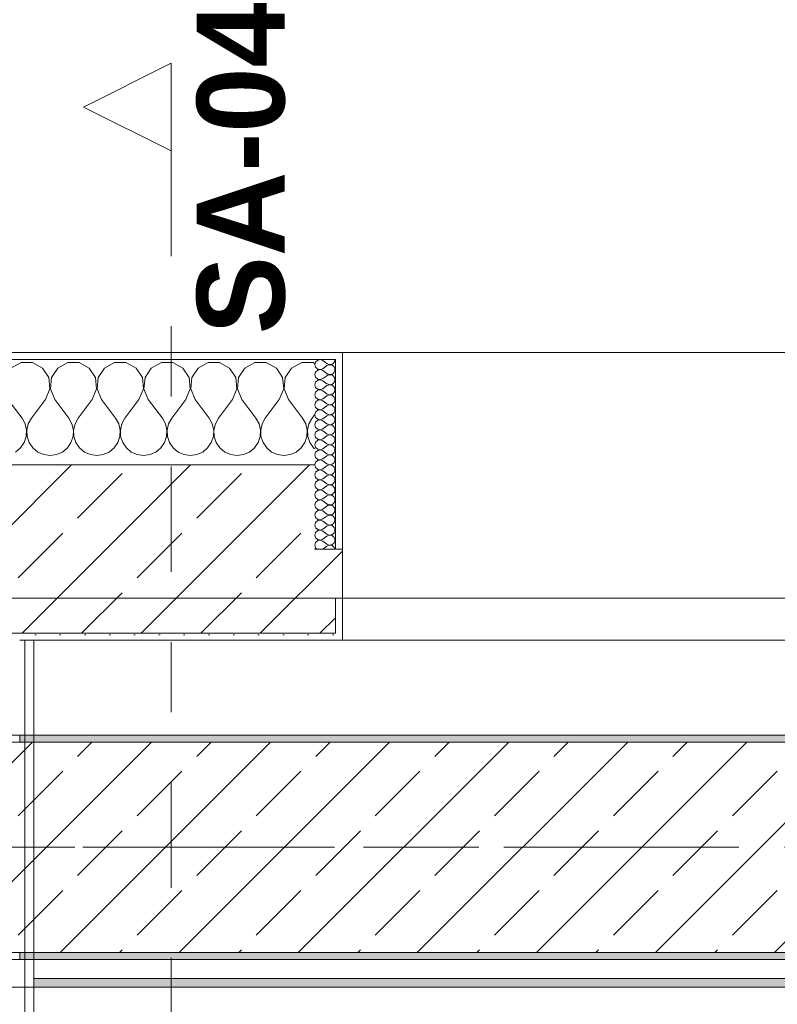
# Model space of a CAD drawing. Header units: metres. Extents: x -3.6 to 84.5, y -11 to 16.8.
# Tile 367 of 389: x 54.7 to 55.8, y 12.9 to 14.3. Entities that reach past the tile are written whole.
import ezdxf

# ---------------------------------------------------------------- set-up
doc = ezdxf.new("R2010")
doc.units = ezdxf.units.M
doc.header["$MEASUREMENT"] = 0
for name, pattern in [('Achse', [0.2, 0.1, -0.05, 0, -0.05]), ('Schnittlinie', [0.3, 0.15, -0.075, 0, -0.075]), ('Strichlinie doppelt', [0.546806, 0.264583, -0.105833, 0.070556, -0.105833]), ('Wipeout_Contour', [1, 0, -1])]:
    doc.linetypes.add(name, pattern=pattern)
for name, color, linetype in [('203 - Marker.Schnitt - Ausbaudetail SA', 7, 'Continuous'), ('451 - Universal.Achsen Raster', 7, 'Continuous'), ('604 - Struktur.Wand Aussen', 7, 'Continuous'), ('608 - Struktur.Träger', 7, 'Continuous'), ('Neubau_606 - Struktur.Wand Innen Ausbau', 7, 'Continuous'), ('Neubau_653 - Abdeckung.TB Verkofferung', 7, 'Continuous')]:
    doc.layers.add(name, color=color, linetype=linetype)
doc.styles.add('ERSTELLTER_STIL_1', font='txt')
pattern_1 = [(45, (0, 0), (-0.01767767, 0.01767767), [0, -0.025])]
pattern_2 = [(0, (0, 0), (0, 0.08660254), [0, -0.05]), (0, (0.025, 0.0433), (0, 0.08660254), [0, -0.05])]
pattern_3 = [(45, (0, 0), (-0.08485281, 0.08485281), []), (45, (-0.04243, 0.04243), (-0.08485281, 0.08485281), [0.09, -0.03])]

# ---------------------------------------------------------------- blocks, each defined once
blk = doc.blocks.new('*X45')
at = {"layer": '604 - Struktur.Wand Aussen', "color": 7, "linetype": 'Continuous', "lineweight": 5}
for p, q in [((54.6919, 13.8407), (54.6776, 13.833)), ((54.7081, 13.8407), (54.6919, 13.8407)), ((54.7224, 13.833), (54.7081, 13.8407)), ((54.7585, 13.8407), (54.7442, 13.833)), ((54.7748, 13.8407), (54.7585, 13.8407)), ((54.7891, 13.833), (54.7748, 13.8407)), ((54.8252, 13.8407), (54.8109, 13.833)), ((54.8415, 13.8407), (54.8252, 13.8407)), ((54.8558, 13.833), (54.8415, 13.8407)), ((54.8919, 13.8407), (54.8776, 13.833)), ((54.9081, 13.8407), (54.8919, 13.8407)), ((54.9224, 13.833), (54.9081, 13.8407)), ((54.9585, 13.8407), (54.9442, 13.833)), ((54.9748, 13.8407), (54.9585, 13.8407)), ((54.9891, 13.833), (54.9748, 13.8407)), ((55.0252, 13.8407), (55.0109, 13.833)), ((55.0415, 13.8407), (55.0252, 13.8407)), ((55.0558, 13.833), (55.0415, 13.8407)), ((55.0919, 13.8407), (55.0776, 13.833)), ((55.1081, 13.8407), (55.0919, 13.8407)), ((55.11, 13.8397), (55.1081, 13.8407)), ((54.7314, 13.8195), (54.7224, 13.833)), ((54.7442, 13.833), (54.7352, 13.8195)), ((54.7981, 13.8195), (54.7891, 13.833)), ((54.8109, 13.833), (54.8019, 13.8195)), ((54.8648, 13.8195), (54.8558, 13.833)), ((54.8776, 13.833), (54.8686, 13.8195)), ((54.9314, 13.8195), (54.9224, 13.833)), ((54.9442, 13.833), (54.9352, 13.8195)), ((54.9981, 13.8195), (54.9891, 13.833)), ((55.0109, 13.833), (55.0019, 13.8195)), ((55.0648, 13.8195), (55.0558, 13.833)), ((55.0776, 13.833), (55.0686, 13.8195)), ((54.733, 13.8033), (54.7314, 13.8195)), ((54.7352, 13.8195), (54.7337, 13.8033)), ((54.7996, 13.8033), (54.7981, 13.8195)), ((54.8019, 13.8195), (54.8004, 13.8033)), ((54.8663, 13.8033), (54.8648, 13.8195)), ((54.8686, 13.8195), (54.867, 13.8033)), ((54.933, 13.8033), (54.9314, 13.8195)), ((54.9352, 13.8195), (54.9337, 13.8033)), ((54.9996, 13.8033), (54.9981, 13.8195)), ((55.0019, 13.8195), (55.0004, 13.8033)), ((55.0663, 13.8033), (55.0648, 13.8195)), ((55.0686, 13.8195), (55.067, 13.8033)), ((54.7267, 13.7883), (54.733, 13.8033)), ((54.7337, 13.8033), (54.74, 13.7883)), ((54.7933, 13.7883), (54.7996, 13.8033)), ((54.8004, 13.8033), (54.8067, 13.7883)), ((54.86, 13.7883), (54.8663, 13.8033)), ((54.867, 13.8033), (54.8733, 13.7883)), ((54.9267, 13.7883), (54.933, 13.8033)), ((54.9337, 13.8033), (54.94, 13.7883)), ((54.9933, 13.7883), (54.9996, 13.8033)), ((55.0004, 13.8033), (55.0067, 13.7883)), ((55.06, 13.7883), (55.0663, 13.8033)), ((55.067, 13.8033), (55.0733, 13.7883)), ((54.6733, 13.7883), (54.6933, 13.7617)), ((54.7267, 13.7883), (54.7067, 13.7617)), ((54.74, 13.7883), (54.76, 13.7617)), ((54.7933, 13.7883), (54.7733, 13.7617)), ((54.8067, 13.7883), (54.8267, 13.7617)), ((54.86, 13.7883), (54.84, 13.7617)), ((54.8733, 13.7883), (54.8933, 13.7617)), ((54.9267, 13.7883), (54.9067, 13.7617)), ((54.94, 13.7883), (54.96, 13.7617)), ((54.9933, 13.7883), (54.9733, 13.7617)), ((55.0067, 13.7883), (55.0267, 13.7617)), ((55.06, 13.7883), (55.04, 13.7617)), ((55.0733, 13.7883), (55.0933, 13.7617)), ((55.11, 13.7661), (55.1067, 13.7617)), ((54.6978, 13.7536), (54.6933, 13.7617)), ((54.6999, 13.7447), (54.6978, 13.7536)), ((54.7022, 13.7536), (54.7001, 13.7447)), ((54.7067, 13.7617), (54.7022, 13.7536)), ((54.7645, 13.7536), (54.76, 13.7617)), ((54.7665, 13.7447), (54.7645, 13.7536)), ((54.7689, 13.7536), (54.7668, 13.7447)), ((54.7733, 13.7617), (54.7689, 13.7536)), ((54.8311, 13.7536), (54.8267, 13.7617)), ((54.8332, 13.7447), (54.8311, 13.7536)), ((54.8355, 13.7536), (54.8335, 13.7447)), ((54.84, 13.7617), (54.8355, 13.7536)), ((54.8978, 13.7536), (54.8933, 13.7617)), ((54.8999, 13.7447), (54.8978, 13.7536)), ((54.9022, 13.7536), (54.9001, 13.7447)), ((54.9067, 13.7617), (54.9022, 13.7536)), ((54.9645, 13.7536), (54.96, 13.7617)), ((54.9665, 13.7447), (54.9645, 13.7536)), ((54.9689, 13.7536), (54.9668, 13.7447)), ((54.9733, 13.7617), (54.9689, 13.7536)), ((55.0311, 13.7536), (55.0267, 13.7617)), ((55.0332, 13.7447), (55.0311, 13.7536)), ((55.0355, 13.7536), (55.0335, 13.7447)), ((55.04, 13.7617), (55.0355, 13.7536)), ((55.0978, 13.7536), (55.0933, 13.7617)), ((55.0999, 13.7447), (55.0978, 13.7536)), ((55.1022, 13.7536), (55.1001, 13.7447)), ((55.1067, 13.7617), (55.1022, 13.7536)), ((54.6994, 13.7355), (54.6999, 13.7447)), ((54.7001, 13.7447), (54.7006, 13.7355)), ((54.7661, 13.7355), (54.7665, 13.7447)), ((54.7668, 13.7447), (54.7672, 13.7355)), ((54.8328, 13.7355), (54.8332, 13.7447)), ((54.8335, 13.7447), (54.8339, 13.7355)), ((54.8994, 13.7355), (54.8999, 13.7447)), ((54.9001, 13.7447), (54.9006, 13.7355)), ((54.9661, 13.7355), (54.9665, 13.7447)), ((54.9668, 13.7447), (54.9672, 13.7355)), ((55.0328, 13.7355), (55.0332, 13.7447)), ((55.0335, 13.7447), (55.0339, 13.7355)), ((55.0994, 13.7355), (55.0999, 13.7447)), ((55.1001, 13.7447), (55.1006, 13.7355)), ((54.6913, 13.7192), (54.6965, 13.7268)), ((54.6965, 13.7268), (54.6994, 13.7355)), ((54.7006, 13.7355), (54.7035, 13.7268)), ((54.7035, 13.7268), (54.7087, 13.7192)), ((54.7579, 13.7192), (54.7631, 13.7268)), ((54.7631, 13.7268), (54.7661, 13.7355)), ((54.7672, 13.7355), (54.7702, 13.7268)), ((54.7702, 13.7268), (54.7754, 13.7192)), ((54.8246, 13.7192), (54.8298, 13.7268)), ((54.8298, 13.7268), (54.8328, 13.7355)), ((54.8339, 13.7355), (54.8369, 13.7268)), ((54.8369, 13.7268), (54.8421, 13.7192)), ((54.8913, 13.7192), (54.8965, 13.7268)), ((54.8965, 13.7268), (54.8994, 13.7355)), ((54.9006, 13.7355), (54.9035, 13.7268)), ((54.9035, 13.7268), (54.9087, 13.7192)), ((54.9579, 13.7192), (54.9631, 13.7268)), ((54.9631, 13.7268), (54.9661, 13.7355)), ((54.9672, 13.7355), (54.9702, 13.7268)), ((54.9702, 13.7268), (54.9754, 13.7192)), ((55.0246, 13.7192), (55.0298, 13.7268)), ((55.0298, 13.7268), (55.0328, 13.7355)), ((55.0339, 13.7355), (55.0369, 13.7268)), ((55.0369, 13.7268), (55.0421, 13.7192)), ((55.0913, 13.7192), (55.0965, 13.7268)), ((55.0965, 13.7268), (55.0994, 13.7355)), ((55.1006, 13.7355), (55.1035, 13.7268)), ((55.1035, 13.7268), (55.1087, 13.7192)), ((54.6842, 13.7133), (54.6913, 13.7192)), ((54.7087, 13.7192), (54.7158, 13.7133)), ((54.7158, 13.7133), (54.7242, 13.7096)), ((54.7242, 13.7096), (54.7333, 13.7083)), ((54.7333, 13.7083), (54.7424, 13.7096)), ((54.7424, 13.7096), (54.7509, 13.7133)), ((54.7509, 13.7133), (54.7579, 13.7192)), ((54.7754, 13.7192), (54.7825, 13.7133)), ((54.7825, 13.7133), (54.7909, 13.7096)), ((54.7909, 13.7096), (54.8, 13.7083)), ((54.8, 13.7083), (54.8091, 13.7096)), ((54.8091, 13.7096), (54.8175, 13.7133)), ((54.8175, 13.7133), (54.8246, 13.7192)), ((54.8421, 13.7192), (54.8491, 13.7133)), ((54.8491, 13.7133), (54.8576, 13.7096)), ((54.8576, 13.7096), (54.8667, 13.7083)), ((54.8667, 13.7083), (54.8758, 13.7096)), ((54.8758, 13.7096), (54.8842, 13.7133)), ((54.8842, 13.7133), (54.8913, 13.7192)), ((54.9087, 13.7192), (54.9158, 13.7133)), ((54.9158, 13.7133), (54.9242, 13.7096)), ((54.9242, 13.7096), (54.9333, 13.7083)), ((54.9333, 13.7083), (54.9424, 13.7096)), ((54.9424, 13.7096), (54.9509, 13.7133)), ((54.9509, 13.7133), (54.9579, 13.7192)), ((54.9754, 13.7192), (54.9825, 13.7133)), ((54.9825, 13.7133), (54.9909, 13.7096)), ((54.9909, 13.7096), (55, 13.7083)), ((55, 13.7083), (55.0091, 13.7096)), ((55.0091, 13.7096), (55.0175, 13.7133)), ((55.0175, 13.7133), (55.0246, 13.7192)), ((55.0421, 13.7192), (55.0491, 13.7133)), ((55.0491, 13.7133), (55.0576, 13.7096)), ((55.0576, 13.7096), (55.0667, 13.7083)), ((55.0667, 13.7083), (55.0758, 13.7096)), ((55.0758, 13.7096), (55.0842, 13.7133)), ((55.0842, 13.7133), (55.0913, 13.7192)), ((55.1087, 13.7192), (55.11, 13.7181))]:
    blk.add_line(p, q, dxfattribs=at)
blk = doc.blocks.new('*X76')
at = {"layer": '604 - Struktur.Wand Aussen', "color": 7, "linetype": 'Continuous', "lineweight": 5}
for p, q in [((55.1118, 13.8416), (55.1107, 13.8379)), ((55.1107, 13.8379), (55.1118, 13.8341)), ((55.1147, 13.8442), (55.1118, 13.8416)), ((55.1185, 13.845), (55.1147, 13.8442)), ((55.1221, 13.8436), (55.1185, 13.845)), ((55.1221, 13.8436), (55.1279, 13.8393)), ((55.1221, 13.8321), (55.1279, 13.8364)), ((55.1279, 13.8393), (55.1296, 13.8383)), ((55.1296, 13.8374), (55.1279, 13.8364)), ((55.1296, 13.8383), (55.1315, 13.8379)), ((55.1315, 13.8378), (55.1296, 13.8374)), ((55.1315, 13.8379), (55.1335, 13.838)), ((55.1335, 13.8377), (55.1315, 13.8378)), ((55.1335, 13.838), (55.1353, 13.8386)), ((55.1353, 13.8371), (55.1335, 13.8377)), ((55.1353, 13.8386), (55.137, 13.8397)), ((55.137, 13.836), (55.1353, 13.8371)), ((55.137, 13.8397), (55.1382, 13.8412)), ((55.1382, 13.8345), (55.137, 13.836)), ((55.1382, 13.8412), (55.139, 13.843)), ((55.139, 13.843), (55.1393, 13.845)), ((55.1118, 13.8273), (55.1107, 13.8236)), ((55.1107, 13.8236), (55.1118, 13.8198)), ((55.1118, 13.8341), (55.1147, 13.8315)), ((55.1147, 13.83), (55.1118, 13.8273)), ((55.1147, 13.8315), (55.1185, 13.8307)), ((55.1185, 13.8307), (55.1147, 13.83)), ((55.1185, 13.8307), (55.1221, 13.8321)), ((55.1221, 13.8293), (55.1185, 13.8307)), ((55.1221, 13.8293), (55.1279, 13.825)), ((55.1221, 13.8179), (55.1279, 13.8221)), ((55.1279, 13.825), (55.1296, 13.824)), ((55.1296, 13.8231), (55.1279, 13.8221)), ((55.1296, 13.824), (55.1315, 13.8236)), ((55.1315, 13.8235), (55.1296, 13.8231)), ((55.1315, 13.8236), (55.1335, 13.8237)), ((55.1335, 13.8234), (55.1315, 13.8235)), ((55.1335, 13.8237), (55.1353, 13.8243)), ((55.1353, 13.8228), (55.1335, 13.8234)), ((55.1353, 13.8243), (55.137, 13.8254)), ((55.137, 13.8217), (55.1353, 13.8228)), ((55.137, 13.8254), (55.1382, 13.827)), ((55.1382, 13.8202), (55.137, 13.8217)), ((55.139, 13.8327), (55.1382, 13.8345)), ((55.1382, 13.827), (55.139, 13.8288)), ((55.1393, 13.8307), (55.139, 13.8327)), ((55.139, 13.8288), (55.1393, 13.8307)), ((55.1118, 13.813), (55.1107, 13.8093)), ((55.1107, 13.8093), (55.1118, 13.8055)), ((55.1118, 13.8198), (55.1147, 13.8172)), ((55.1147, 13.8157), (55.1118, 13.813)), ((55.1147, 13.8172), (55.1185, 13.8165)), ((55.1185, 13.8164), (55.1147, 13.8157)), ((55.1185, 13.8165), (55.1221, 13.8179)), ((55.1221, 13.815), (55.1185, 13.8164)), ((55.1221, 13.815), (55.1279, 13.8107)), ((55.1221, 13.8036), (55.1279, 13.8079)), ((55.1279, 13.8107), (55.1296, 13.8098)), ((55.1296, 13.8088), (55.1279, 13.8079)), ((55.1296, 13.8098), (55.1315, 13.8093)), ((55.1315, 13.8093), (55.1296, 13.8088)), ((55.1315, 13.8093), (55.1335, 13.8094)), ((55.1335, 13.8092), (55.1315, 13.8093)), ((55.1335, 13.8094), (55.1353, 13.81)), ((55.1353, 13.8085), (55.1335, 13.8092)), ((55.1353, 13.81), (55.137, 13.8112)), ((55.137, 13.8074), (55.1353, 13.8085)), ((55.137, 13.8112), (55.1382, 13.8127)), ((55.1382, 13.8059), (55.137, 13.8074)), ((55.139, 13.8184), (55.1382, 13.8202)), ((55.1382, 13.8127), (55.139, 13.8145)), ((55.1393, 13.8164), (55.139, 13.8184)), ((55.139, 13.8145), (55.1393, 13.8164)), ((55.1118, 13.7988), (55.1107, 13.795)), ((55.1107, 13.795), (55.1118, 13.7912)), ((55.1118, 13.8055), (55.1147, 13.8029)), ((55.1147, 13.8014), (55.1118, 13.7988)), ((55.1147, 13.8029), (55.1185, 13.8022)), ((55.1185, 13.8021), (55.1147, 13.8014)), ((55.1185, 13.8022), (55.1221, 13.8036)), ((55.1221, 13.8007), (55.1185, 13.8021)), ((55.1221, 13.8007), (55.1279, 13.7964)), ((55.1221, 13.7893), (55.1279, 13.7936)), ((55.1279, 13.7964), (55.1296, 13.7955)), ((55.1296, 13.7945), (55.1279, 13.7936)), ((55.1296, 13.7955), (55.1315, 13.795)), ((55.1315, 13.795), (55.1296, 13.7945)), ((55.1315, 13.795), (55.1335, 13.7951)), ((55.1335, 13.7949), (55.1315, 13.795)), ((55.1335, 13.7951), (55.1353, 13.7958)), ((55.1353, 13.7942), (55.1335, 13.7949)), ((55.1353, 13.7958), (55.137, 13.7969)), ((55.137, 13.7931), (55.1353, 13.7942)), ((55.137, 13.7969), (55.1382, 13.7984)), ((55.1382, 13.7916), (55.137, 13.7931)), ((55.139, 13.8041), (55.1382, 13.8059)), ((55.1382, 13.7984), (55.139, 13.8002)), ((55.1393, 13.8021), (55.139, 13.8041)), ((55.139, 13.8002), (55.1393, 13.8021)), ((55.1118, 13.7845), (55.1107, 13.7807)), ((55.1107, 13.7807), (55.1118, 13.777)), ((55.1118, 13.7912), (55.1147, 13.7886)), ((55.1147, 13.7871), (55.1118, 13.7845)), ((55.1147, 13.7886), (55.1185, 13.7879)), ((55.1185, 13.7878), (55.1147, 13.7871)), ((55.1185, 13.7879), (55.1221, 13.7893)), ((55.1221, 13.7864), (55.1185, 13.7878)), ((55.1221, 13.7864), (55.1279, 13.7821)), ((55.1221, 13.775), (55.1279, 13.7793)), ((55.1279, 13.7821), (55.1296, 13.7812)), ((55.1296, 13.7802), (55.1279, 13.7793)), ((55.1296, 13.7812), (55.1315, 13.7807)), ((55.1315, 13.7807), (55.1296, 13.7802)), ((55.1315, 13.7807), (55.1335, 13.7808)), ((55.1335, 13.7806), (55.1315, 13.7807)), ((55.1335, 13.7808), (55.1353, 13.7815)), ((55.1353, 13.78), (55.1335, 13.7806)), ((55.1353, 13.7815), (55.137, 13.7826)), ((55.137, 13.7788), (55.1353, 13.78)), ((55.137, 13.7826), (55.1382, 13.7841)), ((55.1382, 13.7773), (55.137, 13.7788)), ((55.139, 13.7898), (55.1382, 13.7916)), ((55.1382, 13.7841), (55.139, 13.7859)), ((55.1393, 13.7879), (55.139, 13.7898)), ((55.139, 13.7859), (55.1393, 13.7879)), ((55.1118, 13.7702), (55.1107, 13.7664)), ((55.1107, 13.7664), (55.1118, 13.7627)), ((55.1118, 13.777), (55.1147, 13.7743)), ((55.1147, 13.7728), (55.1118, 13.7702)), ((55.1147, 13.7743), (55.1185, 13.7736)), ((55.1185, 13.7735), (55.1147, 13.7728)), ((55.1185, 13.7736), (55.1221, 13.775)), ((55.1221, 13.7721), (55.1185, 13.7735)), ((55.1221, 13.7721), (55.1279, 13.7679)), ((55.1221, 13.7607), (55.1279, 13.765)), ((55.1279, 13.7679), (55.1296, 13.7669)), ((55.1296, 13.766), (55.1279, 13.765)), ((55.1296, 13.7669), (55.1315, 13.7665)), ((55.1315, 13.7664), (55.1296, 13.766)), ((55.1315, 13.7665), (55.1335, 13.7666)), ((55.1335, 13.7663), (55.1315, 13.7664)), ((55.1335, 13.7666), (55.1353, 13.7672)), ((55.1353, 13.7657), (55.1335, 13.7663)), ((55.1353, 13.7672), (55.137, 13.7683)), ((55.137, 13.7646), (55.1353, 13.7657)), ((55.137, 13.7683), (55.1382, 13.7698)), ((55.139, 13.7755), (55.1382, 13.7773)), ((55.1382, 13.7698), (55.139, 13.7716)), ((55.1393, 13.7736), (55.139, 13.7755)), ((55.139, 13.7716), (55.1393, 13.7736)), ((55.1118, 13.7559), (55.1107, 13.7521)), ((55.1107, 13.7521), (55.1118, 13.7484)), ((55.1118, 13.7627), (55.1147, 13.76)), ((55.1147, 13.7585), (55.1118, 13.7559)), ((55.1147, 13.76), (55.1185, 13.7593)), ((55.1185, 13.7593), (55.1147, 13.7585)), ((55.1185, 13.7593), (55.1221, 13.7607)), ((55.1221, 13.7579), (55.1185, 13.7593)), ((55.1221, 13.7579), (55.1279, 13.7536)), ((55.1279, 13.7536), (55.1296, 13.7526)), ((55.1296, 13.7517), (55.1279, 13.7507)), ((55.1296, 13.7526), (55.1315, 13.7522)), ((55.1315, 13.7521), (55.1296, 13.7517)), ((55.1315, 13.7522), (55.1335, 13.7523)), ((55.1335, 13.752), (55.1315, 13.7521)), ((55.1335, 13.7523), (55.1353, 13.7529)), ((55.1353, 13.7514), (55.1335, 13.752)), ((55.1353, 13.7529), (55.137, 13.754)), ((55.137, 13.7503), (55.1353, 13.7514)), ((55.1382, 13.763), (55.137, 13.7646)), ((55.137, 13.754), (55.1382, 13.7555)), ((55.139, 13.7612), (55.1382, 13.763)), ((55.1382, 13.7555), (55.139, 13.7573)), ((55.1393, 13.7593), (55.139, 13.7612)), ((55.139, 13.7573), (55.1393, 13.7593)), ((55.1118, 13.7416), (55.1107, 13.7379)), ((55.1107, 13.7379), (55.1118, 13.7341)), ((55.1118, 13.7484), (55.1147, 13.7458)), ((55.1147, 13.7442), (55.1118, 13.7416)), ((55.1147, 13.7458), (55.1185, 13.745)), ((55.1185, 13.745), (55.1147, 13.7442)), ((55.1185, 13.745), (55.1221, 13.7464)), ((55.1221, 13.7436), (55.1185, 13.745)), ((55.1221, 13.7464), (55.1279, 13.7507)), ((55.1221, 13.7436), (55.1279, 13.7393)), ((55.1279, 13.7393), (55.1296, 13.7383)), ((55.1296, 13.7374), (55.1279, 13.7364)), ((55.1296, 13.7383), (55.1315, 13.7379)), ((55.1315, 13.7378), (55.1296, 13.7374)), ((55.1315, 13.7379), (55.1335, 13.738)), ((55.1335, 13.7377), (55.1315, 13.7378)), ((55.1335, 13.738), (55.1353, 13.7386)), ((55.1353, 13.7371), (55.1335, 13.7377)), ((55.1353, 13.7386), (55.137, 13.7397)), ((55.137, 13.736), (55.1353, 13.7371)), ((55.1382, 13.7488), (55.137, 13.7503)), ((55.137, 13.7397), (55.1382, 13.7412)), ((55.139, 13.747), (55.1382, 13.7488)), ((55.1382, 13.7412), (55.139, 13.743)), ((55.1393, 13.745), (55.139, 13.747)), ((55.139, 13.743), (55.1393, 13.745)), ((55.1118, 13.7273), (55.1107, 13.7236)), ((55.1107, 13.7236), (55.1118, 13.7198)), ((55.1118, 13.7341), (55.1147, 13.7315)), ((55.1147, 13.73), (55.1118, 13.7273)), ((55.1147, 13.7315), (55.1185, 13.7307)), ((55.1185, 13.7307), (55.1147, 13.73)), ((55.1185, 13.7307), (55.1221, 13.7321)), ((55.1221, 13.7293), (55.1185, 13.7307)), ((55.1221, 13.7321), (55.1279, 13.7364)), ((55.1221, 13.7293), (55.1279, 13.725)), ((55.1279, 13.725), (55.1296, 13.724)), ((55.1296, 13.7231), (55.1279, 13.7221)), ((55.1296, 13.724), (55.1315, 13.7236)), ((55.1315, 13.7235), (55.1296, 13.7231)), ((55.1315, 13.7236), (55.1335, 13.7237)), ((55.1335, 13.7234), (55.1315, 13.7235)), ((55.1335, 13.7237), (55.1353, 13.7243)), ((55.1353, 13.7228), (55.1335, 13.7234)), ((55.1353, 13.7243), (55.137, 13.7254)), ((55.137, 13.7217), (55.1353, 13.7228)), ((55.1382, 13.7345), (55.137, 13.736)), ((55.137, 13.7254), (55.1382, 13.727)), ((55.139, 13.7327), (55.1382, 13.7345)), ((55.1382, 13.727), (55.139, 13.7288)), ((55.1393, 13.7307), (55.139, 13.7327)), ((55.139, 13.7288), (55.1393, 13.7307)), ((55.1118, 13.713), (55.1107, 13.7093)), ((55.1107, 13.7093), (55.1118, 13.7055)), ((55.1118, 13.7198), (55.1147, 13.7172)), ((55.1147, 13.7157), (55.1118, 13.713)), ((55.1147, 13.7172), (55.1185, 13.7165)), ((55.1185, 13.7164), (55.1147, 13.7157)), ((55.1185, 13.7165), (55.1221, 13.7179)), ((55.1221, 13.715), (55.1185, 13.7164)), ((55.1221, 13.7179), (55.1279, 13.7221)), ((55.1221, 13.715), (55.1279, 13.7107)), ((55.1279, 13.7107), (55.1296, 13.7098)), ((55.1296, 13.7088), (55.1279, 13.7079)), ((55.1296, 13.7098), (55.1315, 13.7093)), ((55.1315, 13.7093), (55.1296, 13.7088)), ((55.1315, 13.7093), (55.1335, 13.7094)), ((55.1335, 13.7092), (55.1315, 13.7093)), ((55.1335, 13.7094), (55.1353, 13.71)), ((55.1353, 13.7085), (55.1335, 13.7092)), ((55.1353, 13.71), (55.137, 13.7112)), ((55.1382, 13.7202), (55.137, 13.7217)), ((55.137, 13.7112), (55.1382, 13.7127)), ((55.139, 13.7184), (55.1382, 13.7202)), ((55.1382, 13.7127), (55.139, 13.7145)), ((55.1393, 13.7164), (55.139, 13.7184)), ((55.139, 13.7145), (55.1393, 13.7164)), ((55.1118, 13.6988), (55.1107, 13.695)), ((55.1107, 13.695), (55.1118, 13.6912)), ((55.1118, 13.7055), (55.1147, 13.7029)), ((55.1147, 13.7014), (55.1118, 13.6988)), ((55.1147, 13.7029), (55.1185, 13.7022)), ((55.1185, 13.7021), (55.1147, 13.7014)), ((55.1185, 13.7022), (55.1221, 13.7036)), ((55.1221, 13.7007), (55.1185, 13.7021)), ((55.1221, 13.7036), (55.1279, 13.7079)), ((55.1221, 13.7007), (55.1279, 13.6964)), ((55.1279, 13.6964), (55.1296, 13.6955)), ((55.1296, 13.6955), (55.1315, 13.695)), ((55.1315, 13.695), (55.1296, 13.6945)), ((55.1315, 13.695), (55.1335, 13.6951)), ((55.1335, 13.6949), (55.1315, 13.695)), ((55.1335, 13.6951), (55.1353, 13.6958)), ((55.1353, 13.6942), (55.1335, 13.6949)), ((55.137, 13.7074), (55.1353, 13.7085)), ((55.1353, 13.6958), (55.137, 13.6969)), ((55.1382, 13.7059), (55.137, 13.7074)), ((55.137, 13.6969), (55.1382, 13.6984)), ((55.139, 13.7041), (55.1382, 13.7059)), ((55.1382, 13.6984), (55.139, 13.7002)), ((55.1393, 13.7021), (55.139, 13.7041)), ((55.139, 13.7002), (55.1393, 13.7021)), ((55.1118, 13.6845), (55.1107, 13.6807)), ((55.1107, 13.6807), (55.1118, 13.677)), ((55.1118, 13.6912), (55.1147, 13.6886)), ((55.1147, 13.6871), (55.1118, 13.6845)), ((55.1147, 13.6886), (55.1185, 13.6879)), ((55.1185, 13.6878), (55.1147, 13.6871)), ((55.1185, 13.6879), (55.1221, 13.6893)), ((55.1221, 13.6864), (55.1185, 13.6878)), ((55.1221, 13.6893), (55.1279, 13.6936)), ((55.1221, 13.6864), (55.1279, 13.6821)), ((55.1296, 13.6945), (55.1279, 13.6936)), ((55.1279, 13.6821), (55.1296, 13.6812)), ((55.1296, 13.6812), (55.1315, 13.6807)), ((55.1315, 13.6807), (55.1296, 13.6802)), ((55.1315, 13.6807), (55.1335, 13.6808)), ((55.1335, 13.6806), (55.1315, 13.6807)), ((55.1335, 13.6808), (55.1353, 13.6815)), ((55.1353, 13.68), (55.1335, 13.6806)), ((55.137, 13.6931), (55.1353, 13.6942)), ((55.1353, 13.6815), (55.137, 13.6826)), ((55.1382, 13.6916), (55.137, 13.6931)), ((55.137, 13.6826), (55.1382, 13.6841)), ((55.139, 13.6898), (55.1382, 13.6916)), ((55.1382, 13.6841), (55.139, 13.6859)), ((55.1393, 13.6879), (55.139, 13.6898)), ((55.139, 13.6859), (55.1393, 13.6879)), ((55.1118, 13.6702), (55.1107, 13.6664)), ((55.1118, 13.677), (55.1147, 13.6743)), ((55.1147, 13.6728), (55.1118, 13.6702)), ((55.1147, 13.6743), (55.1185, 13.6736)), ((55.1185, 13.6735), (55.1147, 13.6728)), ((55.1185, 13.6736), (55.1221, 13.675)), ((55.1221, 13.6721), (55.1185, 13.6735)), ((55.1221, 13.675), (55.1279, 13.6793)), ((55.1221, 13.6721), (55.1279, 13.6679)), ((55.1296, 13.6802), (55.1279, 13.6793)), ((55.1279, 13.6679), (55.1296, 13.6669)), ((55.1296, 13.6669), (55.1315, 13.6665)), ((55.1315, 13.6665), (55.1335, 13.6666)), ((55.1335, 13.6666), (55.1353, 13.6672)), ((55.137, 13.6788), (55.1353, 13.68)), ((55.1353, 13.6672), (55.137, 13.6683)), ((55.1382, 13.6773), (55.137, 13.6788)), ((55.137, 13.6683), (55.1382, 13.6698)), ((55.139, 13.6755), (55.1382, 13.6773)), ((55.1382, 13.6698), (55.139, 13.6716)), ((55.1393, 13.6736), (55.139, 13.6755)), ((55.139, 13.6716), (55.1393, 13.6736)), ((55.1107, 13.6664), (55.1118, 13.6627)), ((55.1118, 13.6559), (55.1107, 13.6521)), ((55.1118, 13.6627), (55.1147, 13.66)), ((55.1147, 13.6585), (55.1118, 13.6559)), ((55.1147, 13.66), (55.1185, 13.6593)), ((55.1185, 13.6593), (55.1147, 13.6585)), ((55.1185, 13.6593), (55.1221, 13.6607)), ((55.1221, 13.6579), (55.1185, 13.6593)), ((55.1221, 13.6607), (55.1279, 13.665)), ((55.1221, 13.6579), (55.1279, 13.6536)), ((55.1296, 13.666), (55.1279, 13.665)), ((55.1279, 13.6536), (55.1296, 13.6526)), ((55.1315, 13.6664), (55.1296, 13.666)), ((55.1296, 13.6526), (55.1315, 13.6522)), ((55.1335, 13.6663), (55.1315, 13.6664)), ((55.1353, 13.6657), (55.1335, 13.6663)), ((55.1335, 13.6523), (55.1353, 13.6529)), ((55.137, 13.6646), (55.1353, 13.6657)), ((55.1353, 13.6529), (55.137, 13.654)), ((55.1382, 13.663), (55.137, 13.6646)), ((55.137, 13.654), (55.1382, 13.6555)), ((55.139, 13.6612), (55.1382, 13.663)), ((55.1382, 13.6555), (55.139, 13.6573)), ((55.1393, 13.6593), (55.139, 13.6612)), ((55.139, 13.6573), (55.1393, 13.6593)), ((55.1107, 13.6521), (55.1118, 13.6484)), ((55.1118, 13.6416), (55.1107, 13.6379)), ((55.1118, 13.6484), (55.1147, 13.6458)), ((55.1147, 13.6442), (55.1118, 13.6416)), ((55.1147, 13.6458), (55.1185, 13.645)), ((55.1185, 13.645), (55.1147, 13.6442)), ((55.1185, 13.645), (55.1221, 13.6464)), ((55.1221, 13.6436), (55.1185, 13.645)), ((55.1221, 13.6464), (55.1279, 13.6507)), ((55.1221, 13.6436), (55.1279, 13.6393)), ((55.1296, 13.6517), (55.1279, 13.6507)), ((55.1279, 13.6393), (55.1296, 13.6383)), ((55.1315, 13.6521), (55.1296, 13.6517)), ((55.1315, 13.6522), (55.1335, 13.6523)), ((55.1335, 13.652), (55.1315, 13.6521)), ((55.1353, 13.6514), (55.1335, 13.652)), ((55.1335, 13.638), (55.1353, 13.6386)), ((55.137, 13.6503), (55.1353, 13.6514)), ((55.1353, 13.6386), (55.137, 13.6397)), ((55.1382, 13.6488), (55.137, 13.6503)), ((55.137, 13.6397), (55.1382, 13.6412)), ((55.139, 13.647), (55.1382, 13.6488)), ((55.1382, 13.6412), (55.139, 13.643)), ((55.1393, 13.645), (55.139, 13.647)), ((55.139, 13.643), (55.1393, 13.645)), ((55.1107, 13.6379), (55.1118, 13.6341)), ((55.1118, 13.6273), (55.1107, 13.6236)), ((55.1118, 13.6341), (55.1147, 13.6315)), ((55.1147, 13.63), (55.1118, 13.6273)), ((55.1147, 13.6315), (55.1185, 13.6307)), ((55.1185, 13.6307), (55.1147, 13.63)), ((55.1185, 13.6307), (55.1221, 13.6321)), ((55.1221, 13.6293), (55.1185, 13.6307)), ((55.1221, 13.6321), (55.1279, 13.6364)), ((55.1221, 13.6293), (55.1279, 13.625)), ((55.1296, 13.6374), (55.1279, 13.6364)), ((55.1279, 13.625), (55.1296, 13.624)), ((55.1296, 13.6383), (55.1315, 13.6379)), ((55.1315, 13.6378), (55.1296, 13.6374)), ((55.1315, 13.6379), (55.1335, 13.638)), ((55.1335, 13.6377), (55.1315, 13.6378)), ((55.1353, 13.6371), (55.1335, 13.6377)), ((55.137, 13.636), (55.1353, 13.6371)), ((55.1353, 13.6243), (55.137, 13.6254)), ((55.1382, 13.6345), (55.137, 13.636)), ((55.137, 13.6254), (55.1382, 13.627)), ((55.139, 13.6327), (55.1382, 13.6345)), ((55.1382, 13.627), (55.139, 13.6288)), ((55.1393, 13.6307), (55.139, 13.6327)), ((55.139, 13.6288), (55.1393, 13.6307)), ((55.1107, 13.6236), (55.1118, 13.6198)), ((55.1118, 13.613), (55.1107, 13.6093)), ((55.1118, 13.6198), (55.1147, 13.6172)), ((55.1147, 13.6157), (55.1118, 13.613)), ((55.1147, 13.6172), (55.1185, 13.6165)), ((55.1185, 13.6164), (55.1147, 13.6157)), ((55.1185, 13.6165), (55.1221, 13.6179)), ((55.1221, 13.615), (55.1185, 13.6164)), ((55.1221, 13.6179), (55.1279, 13.6221)), ((55.1221, 13.615), (55.1279, 13.6107)), ((55.1296, 13.6231), (55.1279, 13.6221)), ((55.1279, 13.6107), (55.1296, 13.6098)), ((55.1296, 13.624), (55.1315, 13.6236)), ((55.1315, 13.6235), (55.1296, 13.6231)), ((55.1315, 13.6236), (55.1335, 13.6237)), ((55.1335, 13.6234), (55.1315, 13.6235)), ((55.1335, 13.6237), (55.1353, 13.6243)), ((55.1353, 13.6228), (55.1335, 13.6234)), ((55.137, 13.6217), (55.1353, 13.6228)), ((55.1353, 13.61), (55.137, 13.6112)), ((55.1382, 13.6202), (55.137, 13.6217)), ((55.137, 13.6112), (55.1382, 13.6127)), ((55.139, 13.6184), (55.1382, 13.6202)), ((55.1382, 13.6127), (55.139, 13.6145)), ((55.1393, 13.6164), (55.139, 13.6184)), ((55.139, 13.6145), (55.1393, 13.6164)), ((55.1107, 13.6093), (55.1118, 13.6055)), ((55.1118, 13.5988), (55.1107, 13.595)), ((55.1118, 13.6055), (55.1147, 13.6029)), ((55.1147, 13.6014), (55.1118, 13.5988)), ((55.1147, 13.6029), (55.1185, 13.6022)), ((55.1185, 13.6021), (55.1147, 13.6014)), ((55.1185, 13.6022), (55.1221, 13.6036)), ((55.1221, 13.6007), (55.1185, 13.6021)), ((55.1221, 13.6036), (55.1279, 13.6079)), ((55.1221, 13.6007), (55.1279, 13.5964)), ((55.1296, 13.6088), (55.1279, 13.6079)), ((55.1279, 13.5964), (55.1296, 13.5955)), ((55.1296, 13.6098), (55.1315, 13.6093)), ((55.1315, 13.6093), (55.1296, 13.6088)), ((55.1315, 13.6093), (55.1335, 13.6094)), ((55.1335, 13.6092), (55.1315, 13.6093)), ((55.1335, 13.6094), (55.1353, 13.61)), ((55.1353, 13.6085), (55.1335, 13.6092)), ((55.137, 13.6074), (55.1353, 13.6085)), ((55.1353, 13.5958), (55.137, 13.5969)), ((55.1382, 13.6059), (55.137, 13.6074)), ((55.137, 13.5969), (55.1382, 13.5984)), ((55.139, 13.6041), (55.1382, 13.6059)), ((55.1382, 13.5984), (55.139, 13.6002)), ((55.1393, 13.6021), (55.139, 13.6041)), ((55.139, 13.6002), (55.1393, 13.6021)), ((55.1107, 13.595), (55.1118, 13.5912)), ((55.1118, 13.5845), (55.1107, 13.5807)), ((55.1118, 13.5912), (55.1147, 13.5886)), ((55.1147, 13.5871), (55.1118, 13.5845)), ((55.1147, 13.5886), (55.1185, 13.5879)), ((55.1185, 13.5878), (55.1147, 13.5871)), ((55.1185, 13.5879), (55.1221, 13.5893)), ((55.1221, 13.5864), (55.1185, 13.5878)), ((55.1221, 13.5893), (55.1279, 13.5936)), ((55.1221, 13.5864), (55.1279, 13.5821)), ((55.1296, 13.5945), (55.1279, 13.5936)), ((55.1296, 13.5955), (55.1315, 13.595)), ((55.1315, 13.595), (55.1296, 13.5945)), ((55.1315, 13.595), (55.1335, 13.5951)), ((55.1335, 13.5949), (55.1315, 13.595)), ((55.1335, 13.5951), (55.1353, 13.5958)), ((55.1353, 13.5942), (55.1335, 13.5949)), ((55.137, 13.5931), (55.1353, 13.5942)), ((55.1353, 13.5815), (55.137, 13.5826)), ((55.1382, 13.5916), (55.137, 13.5931)), ((55.137, 13.5826), (55.1382, 13.5841)), ((55.139, 13.5898), (55.1382, 13.5916)), ((55.1382, 13.5841), (55.139, 13.5859)), ((55.1393, 13.5879), (55.139, 13.5898)), ((55.139, 13.5859), (55.1393, 13.5879)), ((55.1107, 13.5807), (55.1118, 13.577)), ((55.1118, 13.577), (55.1139, 13.575)), ((55.1221, 13.575), (55.1279, 13.5793)), ((55.1279, 13.5821), (55.1296, 13.5812)), ((55.1296, 13.5802), (55.1279, 13.5793)), ((55.1296, 13.5812), (55.1315, 13.5807)), ((55.1315, 13.5807), (55.1296, 13.5802)), ((55.1315, 13.5807), (55.1335, 13.5808)), ((55.1335, 13.5806), (55.1315, 13.5807)), ((55.1335, 13.5808), (55.1353, 13.5815)), ((55.1353, 13.58), (55.1335, 13.5806)), ((55.137, 13.5788), (55.1353, 13.58)), ((55.1382, 13.5773), (55.137, 13.5788)), ((55.139, 13.5755), (55.1382, 13.5773)), ((55.1391, 13.575), (55.139, 13.5755))]:
    blk.add_line(p, q, dxfattribs=at)

msp = doc.modelspace()

# ---------------------------------------------------------------- hatches: boundary and pattern name
at = {"layer": '604 - Struktur.Wand Aussen', "linetype": 'Continuous', "lineweight": 0, "true_color": 0x000000}
h = msp.add_hatch(dxfattribs=at)
h.set_pattern_fill('Verputz_0001', color=18, style=0, pattern_type=2)
h.set_pattern_definition(pattern_2)
h.paths.add_polyline_path([(53.975, 13.855), (53.975, 13.845), (55.14, 13.845), (55.14, 13.855)])
h = msp.add_hatch(dxfattribs=at)
h.set_pattern_fill('Verputz_0001', color=18, style=0, pattern_type=2)
h.set_pattern_definition(pattern_2)
h.paths.add_polyline_path([(55.14, 13.855), (55.14, 13.575), (55.15, 13.575), (55.15, 13.855)])
h = msp.add_hatch(dxfattribs=at)
h.set_pattern_fill('Beton__Stahlbeton_0001', color=18, style=0, pattern_type=2)
h.set_pattern_definition(pattern_3)
h.paths.add_polyline_path([(53.965, 13.505), (53.975, 13.505), (53.975, 13.455), (55.14, 13.455), (55.14, 13.505), (55.15, 13.505), (55.15, 13.575), (55.14, 13.575), (55.11, 13.575), (55.11, 13.695), (54.005, 13.695), (54.005, 13.575), (53.975, 13.575), (53.965, 13.575)])
h = msp.add_hatch(dxfattribs=at)
h.set_pattern_fill('Gips_0001', color=18, style=0, pattern_type=2)
h.set_pattern_definition(pattern_1)
h.paths.add_polyline_path([(55.14, 13.445), (55.15, 13.445), (55.15, 13.505), (55.14, 13.505)])
h = msp.add_hatch(dxfattribs=at)
h.set_pattern_fill('Gips_0001', color=18, style=0, pattern_type=2)
h.set_pattern_definition(pattern_1)
h.paths.add_polyline_path([(54.69, 13.445), (55.14, 13.445), (55.14, 13.455), (54.69, 13.455)])
at = {"layer": '608 - Struktur.Träger', "linetype": 'Continuous', "lineweight": 0, "true_color": 0x000000}
h = msp.add_hatch(dxfattribs=at)
h.set_pattern_fill('Gips_0001', color=18, style=0, pattern_type=2)
h.set_pattern_definition(pattern_1)
h.paths.add_polyline_path([(54.69, 13.3), (57.97, 13.3), (57.97, 13.31), (54.69, 13.31)])
h = msp.add_hatch(dxfattribs=at)
h.set_pattern_fill('Beton__Stahlbeton_0001', color=18, style=0, pattern_type=2)
h.set_pattern_definition(pattern_3)
h.paths.add_polyline_path([(50.78, 13), (51.09, 13), (54.37, 13), (54.69, 13), (57.97, 13), (58.29, 13), (61.57, 13), (61.88, 13), (61.88, 13.3), (61.57, 13.3), (58.29, 13.3), (57.97, 13.3), (54.69, 13.3), (54.37, 13.3), (51.09, 13.3), (50.78, 13.3)])
h = msp.add_hatch(dxfattribs=at)
h.set_pattern_fill('Gips_0001', color=18, style=0, pattern_type=2)
h.set_pattern_definition(pattern_1)
h.paths.add_polyline_path([(54.69, 12.99), (57.97, 12.99), (57.97, 13), (54.69, 13)])
at = {"layer": 'Neubau_606 - Struktur.Wand Innen Ausbau', "linetype": 'Continuous', "lineweight": 0, "true_color": 0x000000}
h = msp.add_hatch(dxfattribs=at)
h.set_pattern_fill('Gips_0001', color=18, style=0, pattern_type=2)
h.set_pattern_definition(pattern_1)
h.paths.add_polyline_path([(54.71, 12.7025), (54.71, 13.445), (54.6975, 13.445), (54.6975, 12.7025)])
at = {"layer": 'Neubau_653 - Abdeckung.TB Verkofferung', "linetype": 'Continuous', "lineweight": 0, "true_color": 0x000000}
h = msp.add_hatch(dxfattribs=at)
h.set_pattern_fill('Gips_0001', color=18, style=0, pattern_type=2)
h.set_pattern_definition(pattern_1)
h.paths.add_polyline_path([(54.71, 12.9505), (58.055, 12.9505), (58.055, 12.963), (54.71, 12.963)])

# ---------------------------------------------------------------- linework, layer by layer
at = {"layer": '203 - Marker.Schnitt - Ausbaudetail SA', "color": 7, "linetype": 'Schnittlinie', "lineweight": 13}
msp.add_line((54.9059, 14.1425), (54.9059, 12.663), dxfattribs=at)
at = {"layer": '451 - Universal.Achsen Raster', "color": 160, "linetype": 'Strichlinie doppelt', "lineweight": 9, "true_color": 0x3232ff}
msp.add_line((64.935, 13.15), (-3.175, 13.15), dxfattribs=at)
at = {"layer": '604 - Struktur.Wand Aussen', "color": 7, "linetype": 'Continuous', "lineweight": 5}
for p, q in [((55.14, 13.855), (55.15, 13.855)), ((55.15, 13.855), (55.15, 13.845)), ((55.11, 13.845), (54.005, 13.845)), ((55.11, 13.845), (55.14, 13.845)), ((55.14, 13.575), (55.14, 13.845)), ((55.14, 13.845), (55.14, 13.575)), ((55.15, 13.845), (55.15, 13.705)), ((55.15, 13.705), (55.15, 13.695)), ((55.15, 13.695), (55.15, 13.575)), ((55.11, 13.575), (55.14, 13.575)), ((55.14, 13.575), (55.15, 13.575)), ((55.14, 13.505), (55.15, 13.505)), ((55.15, 13.505), (55.15, 13.455)), ((55.14, 13.445), (55.15, 13.445)), ((55.15, 13.455), (55.15, 13.445))]:
    msp.add_line(p, q, dxfattribs=at)
at = {"layer": '604 - Struktur.Wand Aussen', "color": 7, "linetype": 'Continuous', "lineweight": 13}
for p, q in [((57.55, 13.855), (55.15, 13.855)), ((55.11, 13.695), (54.005, 13.695)), ((55.15, 13.575), (55.15, 13.505)), ((55.14, 13.455), (55.14, 13.505)), ((53.975, 13.455), (55.14, 13.455)), ((55.15, 13.445), (57.55, 13.445))]:
    msp.add_line(p, q, dxfattribs=at)
at = {"layer": '604 - Struktur.Wand Aussen', "color": 7, "linetype": 'Continuous', "lineweight": 5, "flags": 128}
for points in [[(55.14, 13.855), (53.975, 13.855)], [(54.69, 13.445), (55.14, 13.445)]]:
    msp.add_lwpolyline(points, dxfattribs=at)
at = {"layer": '608 - Struktur.Träger', "color": 7, "linetype": 'Continuous', "lineweight": 13}
for p, q in [((50.78, 13.31), (61.88, 13.31)), ((54.69, 13.3), (54.37, 13.3)), ((57.97, 13.3), (54.69, 13.3)), ((50.78, 12.99), (61.88, 12.99))]:
    msp.add_line(p, q, dxfattribs=at)
at = {"layer": '608 - Struktur.Träger', "color": 7, "linetype": 'Continuous', "lineweight": 5}
for p, q in [((54.69, 13.31), (54.69, 13.3)), ((57.97, 13.31), (54.69, 13.31)), ((54.69, 13), (54.69, 12.99)), ((57.97, 12.99), (54.69, 12.99))]:
    msp.add_line(p, q, dxfattribs=at)
at = {"layer": '608 - Struktur.Träger', "color": 7, "linetype": 'Achse', "lineweight": 9}
msp.add_line((50.78, 13.15), (61.88, 13.15), dxfattribs=at)
at = {"layer": '608 - Struktur.Träger', "color": 7, "linetype": 'Continuous', "lineweight": 13, "flags": 128}
msp.add_lwpolyline([(61.88, 13), (61.57, 13), (58.29, 13), (57.97, 13), (54.69, 13), (54.37, 13), (51.09, 13), (50.78, 13)], dxfattribs=at)
at = {"layer": 'Neubau_606 - Struktur.Wand Innen Ausbau', "color": 1, "linetype": 'Continuous', "lineweight": 5}
msp.add_line((54.6975, 12.7525), (54.6975, 13.445), dxfattribs=at)
at = {"layer": 'Neubau_606 - Struktur.Wand Innen Ausbau', "color": 1, "linetype": 'Continuous', "lineweight": 5, "flags": 128}
msp.add_lwpolyline([(54.71, 12.69), (54.71, 13.445)], dxfattribs=at)
at = {"layer": 'Neubau_653 - Abdeckung.TB Verkofferung', "color": 1, "linetype": 'Continuous', "lineweight": 9}
for p, q in [((51.12, 13.505), (62.025, 13.505)), ((51.12, 12.9505), (62.025, 12.9505))]:
    msp.add_line(p, q, dxfattribs=at)
at = {"layer": 'Neubau_653 - Abdeckung.TB Verkofferung', "color": 1, "linetype": 'Continuous', "lineweight": 5}
for p, q in [((58.055, 12.99), (54.71, 12.99)), ((58.055, 12.963), (54.71, 12.963)), ((58.055, 12.9505), (54.71, 12.9505))]:
    msp.add_line(p, q, dxfattribs=at)
at = {"layer": 'Neubau_653 - Abdeckung.TB Verkofferung', "color": 1, "linetype": 'Continuous', "lineweight": 5, "flags": 128}
msp.add_lwpolyline([(54.71, 12.99), (54.71, 12.963), (54.71, 12.9505)], dxfattribs=at)

# ---------------------------------------------------------------- block references
at = {"layer": '604 - Struktur.Wand Aussen', "color": 7, "lineweight": 18}
for name in ['*X45', '*X76']:
    msp.add_blockref(name, (0, 0), dxfattribs=at)

# ---------------------------------------------------------------- texts
at = {"layer": '203 - Marker.Schnitt - Ausbaudetail SA', "color": 7, "lineweight": 13, "insert": (55.0692, 13.8809), "char_height": 0.125, "attachment_point": 7, "rotation": 90, "style": 'ERSTELLTER_STIL_1'}
msp.add_mtext('\\A1;{\\pql;\\pt0;\\fArial|b1|i0|c0|p38;SA-04}', dxfattribs=at)

# ---------------------------------------------------------------- next in the draw order: wipeouts: each hides what was drawn before it
at = {"color": 254, "linetype": 'Wipeout_Contour', "lineweight": 0, "ltscale": 169.53946}
msp.add_wipeout([(54.9059, 14.2675), (54.7809, 14.205), (54.9059, 14.1425)], dxfattribs=at).dxf.layer = '203 - Marker.Schnitt - Ausbaudetail SA'

# ---------------------------------------------------------------- next in the draw order: linework, layer by layer
at = {"layer": '203 - Marker.Schnitt - Ausbaudetail SA', "color": 7, "linetype": 'Continuous', "lineweight": 13, "flags": 128}
msp.add_lwpolyline([(54.9059, 14.2675), (54.9059, 14.1425), (54.7809, 14.205)], close=True, dxfattribs=at)

doc.saveas('drawing.dxf')
